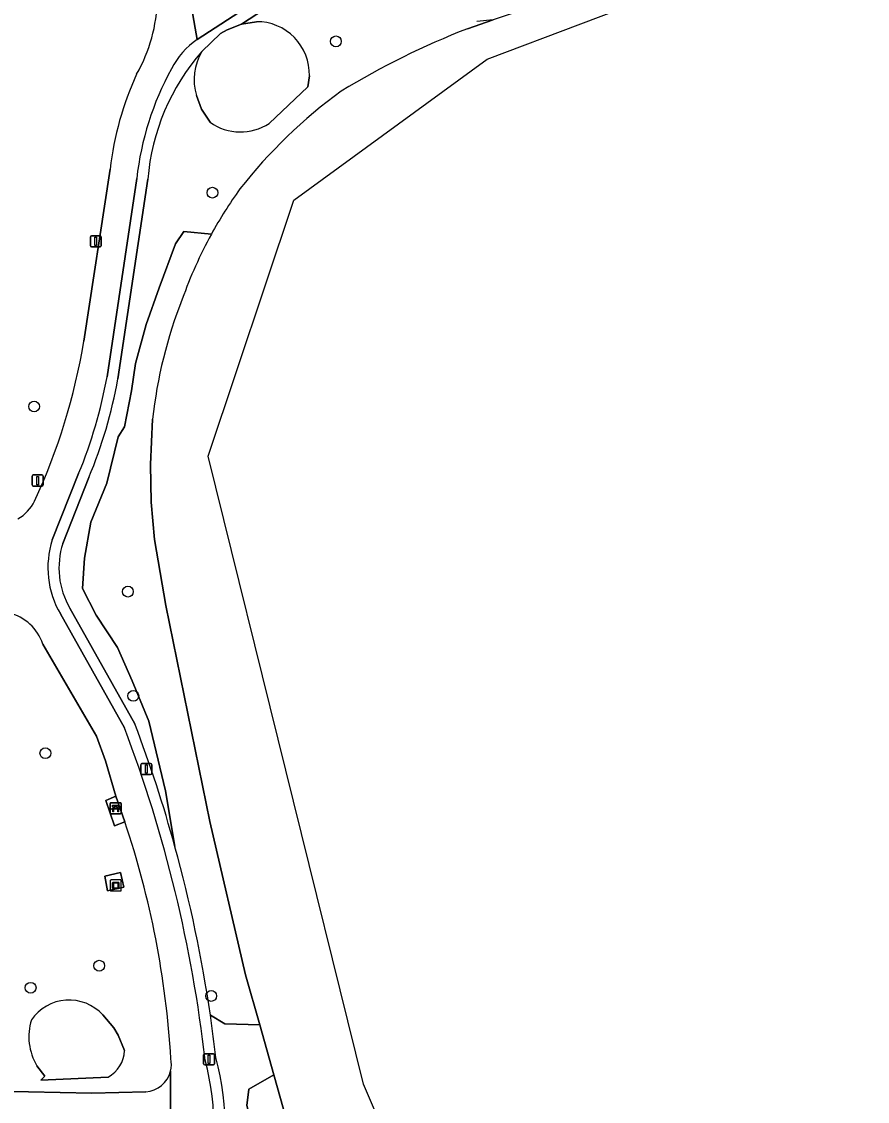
# Model space of a CAD drawing. Extents: x 160663 to 161506, y 382245 to 383291.
# Drawn here: x 161330.4 to 161406.9, y 382517.4 to 382615.1 of the extents above; entities that cross this region are included whole.
import ezdxf

# ---------------------------------------------------------------- set-up
doc = ezdxf.new("R2010")
doc.units = 0
for name, color, linetype in [('IMGEO_Bank', 7, 'Continuous'), ('IMGEO_Boom', 7, 'Continuous'), ('IMGEO_Groenvoorziening', 7, 'Continuous'), ('IMGEO_Kunstobject', 7, 'Continuous'), ('IMGEO_Lichtmast', 7, 'Continuous'), ('IMGEO_Voetpad_gesloten', 7, 'Continuous'), ('IMGEO_Voetpad_open', 7, 'Continuous'), ('IMGEO_Waterloop', 7, 'Continuous')]:
    doc.layers.add(name, color=color, linetype=linetype)

msp = doc.modelspace()

# ---------------------------------------------------------------- linework, layer by layer
at = {"layer": 'IMGEO_Bank'}
for p, q in [((161338.376, 382543.487), (161338.376, 382544.328)), ((161338.376, 382544.328), (161338.376, 382543.487)), ((161338.451, 382544.412), (161339.292, 382544.412)), ((161339.292, 382544.412), (161338.451, 382544.412)), ((161338.685, 382543.918), (161338.685, 382544.024)), ((161338.729, 382544.024), (161338.729, 382543.918)), ((161339.017, 382544.03), (161338.735, 382544.03)), ((161339.023, 382543.918), (161339.023, 382544.024)), ((161339.067, 382544.024), (161339.067, 382543.918)), ((161339.376, 382544.337), (161339.376, 382543.496)), ((161339.376, 382543.496), (161339.376, 382544.337)), ((161339.301, 382543.412), (161338.46, 382543.412)), ((161338.46, 382543.412), (161339.301, 382543.412)), ((161339.073, 382543.81), (161338.68, 382543.81)), ((161338.735, 382543.912), (161339.017, 382543.912))]:
    msp.add_line(p, q, dxfattribs=at)
for points in [[(161338.679, 382544.03), (161338.593, 382544.03), (161338.593, 382544.191), (161339.156, 382544.191), (161339.156, 382544.03), (161339.073, 382544.03)], [(161338.623, 382543.81), (161338.481, 382543.81), (161338.593, 382543.912), (161338.679, 382543.912)], [(161338.673, 382543.803), (161338.673, 382543.596), (161338.63, 382543.596), (161338.63, 382543.803)], [(161339.073, 382543.912), (161339.156, 382543.912), (161339.268, 382543.81), (161339.129, 382543.81)], [(161339.123, 382543.803), (161339.123, 382543.596), (161339.079, 382543.596), (161339.079, 382543.803)]]:
    msp.add_lwpolyline(points, dxfattribs=at)
for centre, radius, start, end in [((161338.454, 382544.334), 0.0779, 92.4484, 184.28452), ((161338.454, 382544.334), 0.0779, 92.4484, 184.28452), ((161338.678, 382544.023), 0.00671, 2.89567, 87.10433), ((161338.735, 382544.023), 0.00671, 92.89567, 177.10433), ((161339.017, 382544.023), 0.00671, 2.89567, 87.10433), ((161339.074, 382544.023), 0.00671, 92.89567, 177.10433), ((161339.298, 382544.334), 0.0779, 2.4484, 94.28452), ((161339.298, 382544.334), 0.0779, 2.4484, 94.28452), ((161338.454, 382543.49), 0.0779, 182.4484, 274.28452), ((161338.454, 382543.49), 0.0779, 182.4484, 274.28452), ((161338.623, 382543.803), 0.00671, 2.89567, 87.10433), ((161338.68, 382543.803), 0.00671, 92.89567, 177.10433), ((161338.678, 382543.919), 0.00671, 272.89567, 357.10433), ((161338.735, 382543.919), 0.00671, 182.89567, 267.10433), ((161339.017, 382543.919), 0.00671, 272.89567, 357.10433), ((161339.074, 382543.919), 0.00671, 182.89567, 267.10433), ((161339.072, 382543.803), 0.00671, 2.89567, 87.10433), ((161339.129, 382543.803), 0.00671, 92.89567, 177.10433), ((161339.298, 382543.49), 0.0779, 272.4484, 4.28452), ((161339.298, 382543.49), 0.0779, 272.4484, 4.28452)]:
    msp.add_arc(centre, radius, start, end, dxfattribs=at)
at = {"layer": 'IMGEO_Boom'}
for centre in [(161358.803, 382613.288), (161347.63, 382599.6), (161331.495, 382580.255), (161339.983, 382563.507), (161340.468, 382554.073), (161332.516, 382548.889), (161337.383, 382529.661), (161331.178, 382527.667), (161347.518, 382526.925)]:
    msp.add_circle(centre, 0.489, dxfattribs=at)
at = {"layer": 'IMGEO_Groenvoorziening'}
for points in [[(161346.684, 382612.376), (161348.37, 382613.99), (161348.964, 382614.34), (161350.247, 382614.845), (161353.807, 382617.205), (161363.167, 382623.151), (161363.139, 382623.406), (161363.182, 382624.345), (161353.266, 382618.045), (161346.258, 382613.467)], [(161363.167, 382623.151), (161353.807, 382617.205), (161350.247, 382614.845), (161351.607, 382615.072)], [(161351.607, 382615.072), (161350.247, 382614.845), (161348.964, 382614.34), (161348.37, 382613.99), (161346.684, 382612.376)], [(161370.713, 382614.437), (161373.034, 382615.224), (161371.57, 382615.085)], [(161356.405, 382610.177), (161356.275, 382609.189), (161352.764, 382605.868)], [(161352.764, 382605.868), (161356.275, 382609.189), (161356.405, 382610.177)], [(161347.431, 382605.971), (161346.652, 382607.158), (161346.189, 382608.382)], [(161346.189, 382608.382), (161346.652, 382607.158), (161347.431, 382605.971)], [(161335.996, 382586.168), (161338.366, 382601.737)], [(161340.785, 382600.89), (161338.091, 382582.938)], [(161341.782, 382600.819), (161339.075, 382582.761)], [(161339.075, 382582.761), (161341.782, 382600.819)], [(161347.532, 382595.844), (161345.045, 382596.073), (161344.291, 382594.983), (161342.81, 382590.989), (161341.637, 382587.665), (161340.659, 382584.145), (161340.31, 382581.673), (161339.668, 382578.405), (161339.109, 382577.511), (161338.075, 382573.307), (161336.637, 382569.788), (161336.05, 382566.548), (161335.883, 382563.782), (161337.112, 382561.38), (161339.039, 382558.447), (161340.38, 382555.43), (161341.888, 382551.799), (161343.397, 382545.486), (161344.241, 382540.432)], [(161338.075, 382573.307), (161339.109, 382577.511), (161339.668, 382578.405), (161340.31, 382581.673), (161340.659, 382584.145), (161341.637, 382587.665), (161342.81, 382590.989), (161344.291, 382594.983), (161345.045, 382596.073), (161347.532, 382595.844)], [(161342.399, 382568.23), (161342.092, 382571.61), (161342.017, 382575.003), (161342.207, 382579.12)], [(161335.526, 382574.202), (161333.143, 382568.178)], [(161336.45, 382573.819), (161334.094, 382567.869)], [(161334.094, 382567.869), (161336.45, 382573.819)], [(161344.241, 382540.432), (161343.397, 382545.486), (161341.888, 382551.799), (161340.38, 382555.43), (161339.039, 382558.447), (161337.112, 382561.38), (161335.883, 382563.782), (161336.05, 382566.548), (161336.637, 382569.788), (161338.075, 382573.307)], [(161347.443, 382525.181), (161348.76, 382524.397), (161351.905, 382524.326), (161350.629, 382528.848), (161347.383, 382542.723), (161343.424, 382562.256), (161342.399, 382568.23)], [(161334.739, 382561.998), (161340.613, 382551.532)], [(161340.613, 382551.532), (161334.739, 382561.998)], [(161333.878, 382561.489), (161339.678, 382551.178)], [(161339.706, 382542.678), (161338.769, 382542.331), (161337.976, 382544.616), (161338.885, 382544.999), (161337.946, 382548.189), (161337.151, 382550.439), (161332.281, 382558.749)], [(161339.095, 382523.392), (161338.696, 382524.044), (161337.706, 382525.204)], [(161337.706, 382525.204), (161338.696, 382524.044), (161339.095, 382523.392), (161339.678, 382521.983)], [(161351.905, 382524.326), (161348.76, 382524.397), (161347.443, 382525.181)], [(161353.352, 382495.334), (161356.943, 382497.744), (161354.612, 382502.833), (161353.494, 382506.687), (161352.712, 382509.369), (161350.757, 382517.023), (161350.925, 382518.503), (161353.185, 382519.79), (161351.905, 382524.326)], [(161339.678, 382521.983), (161339.095, 382523.392)], [(161331.75, 382520.607), (161332.47, 382519.67), (161332.115, 382519.314), (161338.181, 382519.592)], [(161338.181, 382519.592), (161332.115, 382519.314), (161332.47, 382519.67), (161331.75, 382520.607)], [(161322.36, 382518.434), (161336.724, 382518.124), (161341.611, 382518.253)]]:
    msp.add_lwpolyline(points, dxfattribs=at)
for points in [[(161337.896, 382537.751), (161339.325, 382538.08), (161339.618, 382536.773), (161338.149, 382536.444)], [(161356.157, 382509.786), (161354.335, 382515.713), (161353.185, 382519.79), (161350.925, 382518.503), (161350.757, 382517.023), (161352.712, 382509.369), (161353.494, 382506.687), (161354.612, 382502.833), (161356.943, 382497.744), (161359.972, 382499.776)]]:
    msp.add_lwpolyline(points, close=True, dxfattribs=at)
for centre, radius, start, end in [((161328.493, 382617.359), 14.152, 330.17689, 358.98744), ((161351.639, 382610.304), 4.768, 358.46994, 90.38336), ((161351.639, 382610.304), 4.768, 358.46994, 90.38336), ((161397.215, 382546.422), 72.995, 111.28809, 121.30737), ((161350.187, 382607.671), 7.002, 124.13473, 153.55103), ((161361.603, 382599.23), 19.884, 138.61419, 175.41652), ((161361.603, 382599.23), 19.884, 138.61419, 175.41652), ((161350.85, 382609.832), 4.881, 148.58782, 197.28222), ((161350.85, 382609.832), 4.881, 148.58782, 197.28222), ((161367.106, 382598.006), 26.478, 151.1312, 173.74732), ((161366.681, 382598.433), 28.507, 155.35318, 173.344), ((161386.518, 382571.415), 46.244, 126.08012, 141.92376), ((161350.173, 382609.807), 4.715, 234.44399, 303.3431), ((161350.173, 382609.807), 4.715, 234.44399, 303.3431), ((161382.121, 382576.86), 39.456, 144.21148, 151.2404), ((161382.105, 382576.853), 39.445, 151.22013, 160.57455), ((161384.742, 382574.306), 42.807, 158.53322, 173.54341), ((161280.545, 382595.341), 56.205, 335.12428, 350.60739), ((161296.411, 382590.431), 42.348, 337.46592, 349.80827), ((161296.343, 382590.449), 43.419, 337.47912, 349.80078), ((161296.343, 382590.449), 43.419, 337.47912, 349.80078), ((161327.962, 382573.524), 4.013, 301.08724, 332.92606), ((161340.912, 382565.647), 8.171, 161.95477, 210.58646), ((161340.912, 382565.647), 7.171, 161.95066, 210.58832), ((161340.912, 382565.647), 7.171, 161.95066, 210.58832), ((161328.237, 382557.439), 4.251, 17.94654, 76.75262), ((161222.922, 382506.935), 124.857, 6.51538, 20.75333), ((161223.057, 382506.966), 125.72, 15.43781, 20.76182), ((161223.057, 382506.966), 125.72, 15.43781, 20.76182), ((161261.752, 382516.421), 82.257, 3.37045, 18.61501), ((161223.242, 382507.066), 125.515, 8.29811, 15.41633), ((161223.242, 382507.066), 125.515, 8.29811, 15.41633), ((161334.65, 382522.433), 4.125, 42.20493, 145.65623), ((161334.65, 382522.433), 4.125, 42.20493, 145.65623), ((161336.164, 382523.252), 5.146, 162.96151, 210.9318), ((161336.164, 382523.252), 5.146, 162.96151, 210.9318), ((161221.406, 382506.844), 127.364, 6.54416, 8.27762), ((161221.406, 382506.844), 127.364, 6.54416, 8.27762), ((161336.843, 382522.094), 2.837, 298.13364, 357.76517), ((161336.843, 382522.094), 2.837, 298.13364, 357.76517), ((161341.428, 382520.738), 2.493, 345.38946, 12.0157), ((161324.007, 382514.981), 23.768, 343.22792, 14.92727), ((161323.995, 382514.981), 24.78, 343.23528, 14.91813), ((161323.995, 382514.981), 24.78, 343.23528, 14.91813), ((161341.428, 382520.74), 2.494, 274.20279, 345.33756)]:
    msp.add_arc(centre, radius, start, end, dxfattribs=at)
at = {"layer": 'IMGEO_Kunstobject'}
for p, q in [((161338.383, 382537.337), (161338.383, 382536.496)), ((161338.383, 382537.337), (161338.383, 382536.496)), ((161339.299, 382537.421), (161338.458, 382537.421)), ((161339.299, 382537.421), (161338.458, 382537.421)), ((161338.597, 382536.685), (161338.597, 382537.159)), ((161338.647, 382537.209), (161339.121, 382537.209)), ((161339.071, 382537.129), (161338.697, 382537.129)), ((161339.171, 382537.159), (161339.171, 382536.685)), ((161339.383, 382536.505), (161339.383, 382537.346)), ((161339.383, 382536.505), (161339.383, 382537.346)), ((161338.467, 382536.421), (161339.308, 382536.421)), ((161338.467, 382536.421), (161339.308, 382536.421)), ((161339.121, 382536.635), (161338.647, 382536.635)), ((161338.677, 382537.109), (161338.677, 382536.735)), ((161338.697, 382536.715), (161339.071, 382536.715)), ((161339.091, 382536.735), (161339.091, 382537.109))]:
    msp.add_line(p, q, dxfattribs=at)
for centre, radius, start, end in [((161338.461, 382537.343), 0.0779, 92.4484, 184.28452), ((161338.461, 382537.343), 0.0779, 92.4484, 184.28452), ((161338.647, 382537.159), 0.05, 90, 180), ((161338.697, 382537.109), 0.02, 90, 180), ((161339.071, 382537.109), 0.02, 360, 90), ((161339.121, 382537.159), 0.05, 360, 90), ((161339.305, 382537.343), 0.0779, 2.4484, 94.28452), ((161339.305, 382537.343), 0.0779, 2.4484, 94.28452), ((161338.461, 382536.499), 0.0779, 182.4484, 274.28452), ((161338.461, 382536.499), 0.0779, 182.4484, 274.28452), ((161338.647, 382536.685), 0.05, 180, 270), ((161338.697, 382536.735), 0.02, 180, 270), ((161339.071, 382536.735), 0.02, 270, 0), ((161339.121, 382536.685), 0.05, 270, 0), ((161339.305, 382536.499), 0.0779, 272.4484, 4.28452), ((161339.305, 382536.499), 0.0779, 272.4484, 4.28452)]:
    msp.add_arc(centre, radius, start, end, dxfattribs=at)
at = {"layer": 'IMGEO_Lichtmast'}
for p, q in [((161336.582, 382594.791), (161336.582, 382595.591)), ((161336.582, 382595.591), (161336.582, 382594.791)), ((161336.682, 382595.691), (161337.472, 382595.691)), ((161337.472, 382595.691), (161336.682, 382595.691)), ((161337.572, 382595.591), (161337.572, 382594.791)), ((161337.572, 382594.791), (161337.572, 382595.591)), ((161337.472, 382594.691), (161336.682, 382594.691)), ((161336.682, 382594.691), (161337.472, 382594.691)), ((161331.312, 382573.158), (161331.312, 382573.958)), ((161331.312, 382573.958), (161331.312, 382573.158)), ((161331.412, 382574.058), (161332.202, 382574.058)), ((161332.202, 382574.058), (161331.412, 382574.058)), ((161332.302, 382573.958), (161332.302, 382573.158)), ((161332.302, 382573.158), (161332.302, 382573.958)), ((161332.202, 382573.058), (161331.412, 382573.058)), ((161331.412, 382573.058), (161332.202, 382573.058)), ((161341.246, 382547.948), (161342.036, 382547.948)), ((161342.036, 382547.948), (161341.246, 382547.948)), ((161341.146, 382547.048), (161341.146, 382547.848)), ((161341.146, 382547.848), (161341.146, 382547.048)), ((161342.036, 382546.948), (161341.246, 382546.948)), ((161341.246, 382546.948), (161342.036, 382546.948)), ((161342.136, 382547.848), (161342.136, 382547.048)), ((161342.136, 382547.048), (161342.136, 382547.848)), ((161346.83, 382520.795), (161346.83, 382521.595)), ((161346.83, 382521.595), (161346.83, 382520.795)), ((161346.93, 382521.695), (161347.72, 382521.695)), ((161347.72, 382521.695), (161346.93, 382521.695)), ((161347.82, 382521.595), (161347.82, 382520.795)), ((161347.82, 382520.795), (161347.82, 382521.595)), ((161347.72, 382520.695), (161346.93, 382520.695)), ((161346.93, 382520.695), (161347.72, 382520.695))]:
    msp.add_line(p, q, dxfattribs=at)
for points in [[(161337.002, 382595.566), (161337.152, 382595.566), (161337.152, 382594.816), (161337.002, 382594.816), (161337.002, 382595.566)], [(161331.732, 382573.933), (161331.882, 382573.933), (161331.882, 382573.183), (161331.732, 382573.183), (161331.732, 382573.933)], [(161341.566, 382547.823), (161341.716, 382547.823), (161341.716, 382547.073), (161341.566, 382547.073), (161341.566, 382547.823)], [(161347.25, 382521.57), (161347.4, 382521.57), (161347.4, 382520.82), (161347.25, 382520.82), (161347.25, 382521.57)]]:
    msp.add_lwpolyline(points, dxfattribs=at)
for centre, start, end in [((161336.682, 382595.591), 90, 180), ((161336.682, 382595.591), 90, 180), ((161336.682, 382594.791), 180, 270), ((161336.682, 382594.791), 180, 270), ((161337.472, 382595.591), 0, 90), ((161337.472, 382595.591), 360, 90), ((161337.472, 382594.791), 270, 0), ((161337.472, 382594.791), 270, 0), ((161331.412, 382573.958), 90, 180), ((161331.412, 382573.958), 90, 180), ((161332.202, 382573.958), 0, 90), ((161332.202, 382573.958), 360, 90), ((161331.412, 382573.158), 180, 270), ((161331.412, 382573.158), 180, 270), ((161332.202, 382573.158), 270, 0), ((161332.202, 382573.158), 270, 0), ((161341.246, 382547.848), 90, 180), ((161341.246, 382547.848), 90, 180), ((161342.036, 382547.848), 0, 90), ((161342.036, 382547.848), 360, 90), ((161341.246, 382547.048), 180, 270), ((161341.246, 382547.048), 180, 270), ((161342.036, 382547.048), 270, 0), ((161342.036, 382547.048), 270, 0), ((161346.93, 382521.595), 90, 180), ((161346.93, 382521.595), 90, 180), ((161347.72, 382521.595), 0, 90), ((161347.72, 382521.595), 360, 90), ((161346.93, 382520.795), 180, 270), ((161346.93, 382520.795), 180, 270), ((161347.72, 382520.795), 270, 0), ((161347.72, 382520.795), 270, 0)]:
    msp.add_arc(centre, 0.1, start, end, dxfattribs=at)
at = {"layer": 'IMGEO_Voetpad_gesloten'}
for points in [[(161345.197, 382619.478), (161346.258, 382613.467), (161353.266, 382618.045), (161363.182, 382624.345)], [(161346.258, 382613.467), (161345.197, 382619.478), (161344.831, 382621.334)], [(161338.366, 382601.737), (161335.996, 382586.168)], [(161338.091, 382582.938), (161340.785, 382600.89)], [(161333.143, 382568.178), (161335.526, 382574.202)], [(161339.678, 382551.178), (161333.878, 382561.489)], [(161332.281, 382558.749), (161337.151, 382550.439), (161337.946, 382548.189), (161338.885, 382544.999), (161339.706, 382542.678)], [(161343.841, 382520.109), (161343.87, 382512.266)], [(161343.87, 382512.266), (161343.841, 382520.109)], [(161341.611, 382518.253), (161336.724, 382518.124), (161322.36, 382518.434), (161321.492, 382518.453)]]:
    msp.add_lwpolyline(points, dxfattribs=at)
msp.add_lwpolyline([(161338.885, 382544.999), (161337.976, 382544.616), (161338.769, 382542.331), (161339.706, 382542.678)], close=True, dxfattribs=at)
for centre, radius, start, end in [((161328.493, 382617.359), 14.152, 330.17689, 358.98744), ((161350.187, 382607.671), 7.002, 124.13473, 153.55103), ((161367.106, 382598.006), 26.478, 151.1312, 173.74732), ((161366.681, 382598.433), 28.507, 155.35318, 173.344), ((161280.545, 382595.341), 56.205, 335.12428, 350.60739), ((161296.411, 382590.431), 42.348, 337.46592, 349.80827), ((161327.962, 382573.524), 4.013, 301.08724, 332.92606), ((161340.912, 382565.647), 8.171, 161.95477, 210.58646), ((161328.237, 382557.439), 4.251, 17.94654, 76.75262), ((161222.922, 382506.935), 124.857, 6.51538, 20.75333), ((161261.752, 382516.421), 82.257, 3.37045, 18.61501), ((161341.428, 382520.738), 2.493, 345.38946, 12.0157), ((161324.007, 382514.981), 23.768, 343.22792, 14.92727), ((161341.428, 382520.74), 2.494, 274.20279, 345.33756)]:
    msp.add_arc(centre, radius, start, end, dxfattribs=at)
at = {"layer": 'IMGEO_Voetpad_open'}
msp.add_lwpolyline([(161338.149, 382536.444), (161339.618, 382536.773), (161339.325, 382538.08), (161337.896, 382537.751)], close=True, dxfattribs=at)
at = {"layer": 'IMGEO_Waterloop'}
for points in [[(161348.429, 382256.307), (161351.174, 382251.517), (161354.656, 382245.44), (161360.085, 382263.89), (161404.99, 382366.739), (161406.899, 382394.906), (161401.627, 382424.714), (161380.374, 382474.366), (161361.294, 382518.942), (161347.239, 382575.775), (161355.002, 382598.926), (161372.48, 382611.677), (161397.928, 382621.305)], [(161391.786, 382621.825), (161389.598, 382620.684), (161387.308, 382619.767), (161382.272, 382618.355), (161373.034, 382615.224), (161370.713, 382614.437)], [(161342.207, 382579.12), (161342.017, 382575.003), (161342.092, 382571.61), (161342.399, 382568.23), (161343.424, 382562.256), (161347.383, 382542.723), (161350.629, 382528.848), (161351.905, 382524.326), (161353.185, 382519.79), (161354.335, 382515.713)]]:
    msp.add_lwpolyline(points, dxfattribs=at)
for centre, radius, start, end in [((161397.215, 382546.422), 72.995, 111.28809, 121.30737), ((161386.518, 382571.415), 46.244, 126.08012, 141.92376), ((161382.121, 382576.86), 39.456, 144.21148, 151.2404), ((161382.105, 382576.853), 39.445, 151.22013, 160.57455), ((161384.742, 382574.306), 42.807, 158.53322, 173.54341)]:
    msp.add_arc(centre, radius, start, end, dxfattribs=at)

doc.saveas('drawing.dxf')
